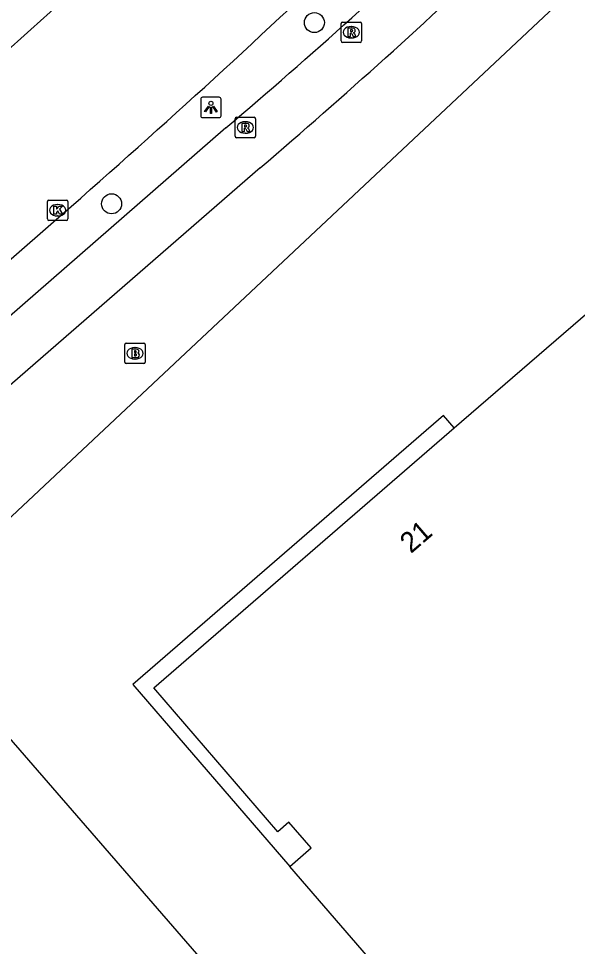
# Model space of a CAD drawing. Extents: x 156141 to 158132, y 385651 to 388399.
# Drawn here: x 156857.06 to 156884.42, y 387130.81 to 387176.19 of the extents above; entities that cross this region are included whole.
import ezdxf

# ---------------------------------------------------------------- set-up
doc = ezdxf.new("R2010")
doc.units = 0
for name, color, linetype in [('IMGEO_Berm_groen', 7, 'Continuous'), ('IMGEO_Boom', 7, 'Continuous'), ('IMGEO_Brandkraan', 7, 'Continuous'), ('IMGEO_Fietspad_gesloten', 7, 'Continuous'), ('IMGEO_Hek', 7, 'Continuous'), ('IMGEO_Kolk', 7, 'Continuous'), ('IMGEO_Lichtpunt', 7, 'Continuous'), ('IMGEO_Pand', 7, 'Continuous'), ('IMGEO_Pand_nummerreeks', 7, 'Continuous'), ('IMGEO_Pand_overbouw', 7, 'Continuous'), ('IMGEO_Rijbaan_lokaal_gesloten', 7, 'Continuous'), ('IMGEO_Rioolput', 7, 'Continuous')]:
    doc.layers.add(name, color=color, linetype=linetype)

msp = doc.modelspace()

# ---------------------------------------------------------------- linework, layer by layer
at = {"layer": 'IMGEO_Berm_groen'}
msp.add_lwpolyline([(156835.086, 387132.811), (156851.666, 387147.134), (156897.9, 387190.476)], dxfattribs=at)
at = {"layer": 'IMGEO_Boom'}
for centre in [(156871.541, 387175.993), (156861.615, 387167.132)]:
    msp.add_circle(centre, 0.489, dxfattribs=at)
at = {"layer": 'IMGEO_Brandkraan'}
for p, q in [((156862.259, 387159.392), (156862.259, 387160.244)), ((156862.334, 387160.318), (156863.186, 387160.318)), ((156862.747, 387160.098), (156862.772, 387160.098)), ((156863.26, 387160.244), (156863.26, 387159.392)), ((156862.77, 387159.538), (156862.745, 387159.538)), ((156863.186, 387159.318), (156862.334, 387159.318))]:
    msp.add_line(p, q, dxfattribs=at)
for points in [[(156862.259, 387159.392), (156862.259, 387160.244)], [(156862.334, 387160.318), (156863.186, 387160.318)], [(156862.607, 387160.018), (156862.607, 387159.618), (156862.82, 387159.618)], [(156862.838, 387160.018), (156862.607, 387160.018)], [(156862.786, 387159.937), (156862.732, 387159.937), (156862.732, 387159.861)], [(156863.26, 387160.244), (156863.26, 387159.392)], [(156862.732, 387159.861), (156862.785, 387159.861)], [(156862.794, 387159.785), (156862.732, 387159.785), (156862.732, 387159.704)], [(156862.732, 387159.704), (156862.794, 387159.704)], [(156863.186, 387159.318), (156862.334, 387159.318)]]:
    msp.add_lwpolyline(points, dxfattribs=at)
for centre, radius, start, end in [((156862.336, 387160.242), 0.0765, 91.552, 178.448), ((156862.336, 387160.242), 0.0765, 91.552, 178.448), ((156862.787, 387159.899), 0.0379, 267.8285, 90.9355), ((156862.842, 387159.873), 0.145, 59.4692, 91.5367), ((156862.867, 387159.92), 0.0922, 285.5137, 58.1501), ((156863.184, 387160.242), 0.0765, 1.552, 88.448), ((156863.184, 387160.242), 0.0765, 1.552, 88.448), ((156862.795, 387159.744), 0.0404, 269.8759, 90.5077), ((156862.826, 387159.869), 0.251, 268.6676, 293.5347), ((156862.872, 387159.728), 0.105, 301.3115, 78.989), ((156862.336, 387159.394), 0.0765, 181.552, 268.448), ((156862.336, 387159.394), 0.0765, 181.552, 268.448), ((156863.184, 387159.394), 0.0765, 271.552, 358.448), ((156863.184, 387159.394), 0.0765, 271.552, 358.448)]:
    msp.add_arc(centre, radius, start, end, dxfattribs=at)
for centre, major_axis, ratio, start_param, end_param in [((156862.746, 387159.818), (-0.387, 0.002), 0.722429, 4.712389, 7.853982), ((156862.771, 387159.818), (-0.39, 0.002), 0.717154, 1.570796, 4.712389)]:
    msp.add_ellipse(centre, major_axis=major_axis, ratio=ratio, start_param=start_param, end_param=end_param, dxfattribs=at)
at = {"layer": 'IMGEO_Fietspad_gesloten'}
for points in [[(156867.215, 387170.848), (156848.685, 387154.732), (156844.304, 387150.913), (156829.866, 387138.366)], [(156868.887, 387168.89), (156850.367, 387152.82), (156845.991, 387148.989), (156831.778, 387136.631)]]:
    msp.add_lwpolyline(points, dxfattribs=at)
for centre, radius, start, end in [((156681.954, 387366.12), 254.269, 311.57796, 315.71718), ((156689.938, 387358.352), 245.761, 311.36138, 315.69566), ((156670.95, 387401.965), 303.208, 310.33796, 313.42642), ((156664.294, 387408.483), 315.061, 310.4947, 313.46565)]:
    msp.add_arc(centre, radius, start, end, dxfattribs=at)
at = {"layer": 'IMGEO_Hek'}
for points in [[(156897.9, 387190.476), (156851.666, 387147.134)], [(156851.443, 387146.941), (156921.519, 387066.268)]]:
    msp.add_lwpolyline(points, dxfattribs=at)
at = {"layer": 'IMGEO_Kolk'}
for p, q in [((156858.474, 387166.391), (156858.474, 387167.243)), ((156858.549, 387167.317), (156859.401, 387167.317)), ((156859.475, 387167.243), (156859.475, 387166.391)), ((156858.962, 387167.097), (156858.987, 387167.097)), ((156859.401, 387166.317), (156858.549, 387166.317)), ((156858.985, 387166.537), (156858.96, 387166.537))]:
    msp.add_line(p, q, dxfattribs=at)
for points in [[(156858.474, 387166.391), (156858.474, 387167.243)], [(156858.549, 387167.317), (156859.401, 387167.317)], [(156859.475, 387167.243), (156859.475, 387166.391)], [(156858.795, 387167.017), (156858.918, 387167.017), (156858.918, 387166.866), (156859.048, 387167.017), (156859.212, 387167.017), (156859.066, 387166.866), (156859.219, 387166.617), (156859.067, 387166.617), (156858.982, 387166.781), (156858.918, 387166.714), (156858.918, 387166.617), (156858.795, 387166.617), (156858.795, 387167.017)], [(156859.401, 387166.317), (156858.549, 387166.317)]]:
    msp.add_lwpolyline(points, dxfattribs=at)
for centre, start, end in [((156858.551, 387167.241), 91.552, 178.448), ((156858.551, 387167.241), 91.552, 178.448), ((156859.399, 387167.241), 1.552, 88.448), ((156859.399, 387167.241), 1.552, 88.448), ((156858.551, 387166.393), 181.552, 268.448), ((156858.551, 387166.393), 181.552, 268.448), ((156859.399, 387166.393), 271.552, 358.448), ((156859.399, 387166.393), 271.552, 358.448)]:
    msp.add_arc(centre, 0.0765, start, end, dxfattribs=at)
for centre, major_axis, ratio, start_param, end_param in [((156858.961, 387166.817), (-0.387, 0.002), 0.722429, 4.712389, 7.853982), ((156858.986, 387166.817), (-0.39, 0.002), 0.717154, 1.570796, 4.712389)]:
    msp.add_ellipse(centre, major_axis=major_axis, ratio=ratio, start_param=start_param, end_param=end_param, dxfattribs=at)
at = {"layer": 'IMGEO_Lichtpunt'}
for p, q in [((156865.979, 387172.247), (156865.979, 387171.44)), ((156865.979, 387172.247), (156865.979, 387171.44)), ((156866.881, 387172.342), (156866.073, 387172.342)), ((156866.881, 387172.342), (156866.073, 387172.342)), ((156866.975, 387171.44), (156866.975, 387172.247)), ((156866.975, 387171.44), (156866.975, 387172.247)), ((156866.073, 387171.346), (156866.881, 387171.346)), ((156866.073, 387171.346), (156866.881, 387171.346))]:
    msp.add_line(p, q, dxfattribs=at)
for points in [[(156866.353, 387171.911), (156866.392, 387171.883), (156866.204, 387171.621), (156866.166, 387171.648), (156866.353, 387171.911)], [(156866.455, 387171.863), (156866.502, 387171.863), (156866.502, 387171.541), (156866.455, 387171.541), (156866.455, 387171.863)], [(156866.565, 387171.883), (156866.603, 387171.91), (156866.79, 387171.648), (156866.751, 387171.62), (156866.565, 387171.883)]]:
    msp.add_lwpolyline(points, dxfattribs=at)
msp.add_circle((156866.478, 387172.045), 0.0994, dxfattribs=at)
for centre, start, end in [((156866.073, 387172.247), 90, 180), ((156866.073, 387172.247), 90, 180), ((156866.881, 387172.247), 0, 90), ((156866.881, 387172.247), 0, 90), ((156866.073, 387171.44), 180, 270), ((156866.073, 387171.44), 180, 270), ((156866.881, 387171.44), 270, 0), ((156866.881, 387171.44), 270, 360)]:
    msp.add_arc(centre, 0.0946, start, end, dxfattribs=at)
at = {"layer": 'IMGEO_Pand'}
msp.add_lwpolyline([(156979.256, 387124.2), (156922.158, 387074.828), (156870.339, 387134.727), (156871.378, 387135.632), (156870.293, 387136.888), (156869.755, 387136.424), (156863.68, 387143.456), (156878.391, 387156.169), (156886.227, 387162.941), (156886.88, 387162.207), (156901.989, 387175.258), (156917.15, 387157.704), (156919.204, 387159.476), (156928.506, 387167.5), (156933.046, 387162.246), (156940.475, 387168.686), (156940.672, 387168.856), (156979.256, 387124.2)], dxfattribs=at)
at = {"layer": 'IMGEO_Pand_overbouw'}
msp.add_lwpolyline([(156878.391, 387156.169), (156877.865, 387156.778), (156862.657, 387143.632), (156870.339, 387134.727), (156871.378, 387135.632), (156870.293, 387136.888), (156869.755, 387136.424), (156863.68, 387143.456)], close=True, dxfattribs=at)
at = {"layer": 'IMGEO_Rijbaan_lokaal_gesloten'}
msp.add_lwpolyline([(156830.142, 387141.264), (156842.939, 387152.459), (156847.329, 387156.278), (156859.158, 387166.587)], dxfattribs=at)
for centre, radius, start, end in [((156557.245, 387511.861), 450.874, 310.96502, 316.18995), ((156564.582, 387503.841), 447.79, 311.13577, 316.26653)]:
    msp.add_arc(centre, radius, start, end, dxfattribs=at)
at = {"layer": 'IMGEO_Rioolput'}
for p, q in [((156872.849, 387175.094), (156872.849, 387175.946)), ((156872.924, 387176.02), (156873.776, 387176.02)), ((156873.85, 387175.946), (156873.85, 387175.094)), ((156873.337, 387175.8), (156873.362, 387175.8)), ((156873.776, 387175.02), (156872.924, 387175.02)), ((156873.36, 387175.24), (156873.335, 387175.24)), ((156867.66, 387170.438), (156867.66, 387171.29)), ((156867.735, 387171.364), (156868.587, 387171.364)), ((156868.661, 387171.29), (156868.661, 387170.438)), ((156868.148, 387171.144), (156868.173, 387171.144)), ((156868.587, 387170.364), (156867.735, 387170.364)), ((156868.171, 387170.584), (156868.146, 387170.584))]:
    msp.add_line(p, q, dxfattribs=at)
for points in [[(156872.849, 387175.094), (156872.849, 387175.946)], [(156872.924, 387176.02), (156873.776, 387176.02)], [(156873.85, 387175.946), (156873.85, 387175.094)], [(156873.438, 387175.718), (156873.186, 387175.72), (156873.186, 387175.32)], [(156873.186, 387175.32), (156873.31, 387175.32), (156873.31, 387175.482), (156873.321, 387175.482)], [(156873.364, 387175.639), (156873.31, 387175.639), (156873.31, 387175.558)], [(156873.31, 387175.558), (156873.362, 387175.558)], [(156873.368, 387175.453), (156873.439, 387175.32), (156873.579, 387175.32), (156873.514, 387175.446)], [(156873.776, 387175.02), (156872.924, 387175.02)], [(156867.66, 387170.438), (156867.66, 387171.29)], [(156867.735, 387171.364), (156868.587, 387171.364)], [(156868.661, 387171.29), (156868.661, 387170.438)], [(156868.249, 387171.062), (156867.997, 387171.064), (156867.997, 387170.664)], [(156867.997, 387170.664), (156868.121, 387170.664), (156868.121, 387170.826), (156868.132, 387170.826)], [(156868.175, 387170.983), (156868.121, 387170.983), (156868.121, 387170.902)], [(156868.121, 387170.902), (156868.173, 387170.902)], [(156868.587, 387170.364), (156867.735, 387170.364)], [(156868.179, 387170.797), (156868.25, 387170.664), (156868.39, 387170.664), (156868.325, 387170.79)]]:
    msp.add_lwpolyline(points, dxfattribs=at)
for centre, radius, start, end in [((156872.926, 387175.944), 0.0765, 91.552, 178.448), ((156872.926, 387175.944), 0.0765, 91.552, 178.448), ((156873.774, 387175.944), 0.0765, 1.552, 88.448), ((156873.774, 387175.944), 0.0765, 1.552, 88.448), ((156873.32, 387175.429), 0.0533, 26.0293, 88.6989), ((156873.346, 387175.747), 0.19, 274.7715, 282.9687), ((156873.37, 387175.543), 0.0964, 77.0061, 93.1865), ((156873.384, 387175.6), 0.0378, 276.6634, 79.6772), ((156873.437, 387175.608), 0.109, 350.3612, 89.416), ((156873.435, 387175.608), 0.112, 277.5842, 350.9817), ((156873.419, 387175.393), 0.108, 29.5134, 73.7905), ((156872.926, 387175.096), 0.0765, 181.552, 268.448), ((156872.926, 387175.096), 0.0765, 181.552, 268.448), ((156873.774, 387175.096), 0.0765, 271.552, 358.448), ((156873.774, 387175.096), 0.0765, 271.552, 358.448), ((156867.737, 387171.288), 0.0765, 91.552, 178.448), ((156867.737, 387171.288), 0.0765, 91.552, 178.448), ((156868.585, 387171.288), 0.0765, 1.552, 88.448), ((156868.585, 387171.288), 0.0765, 1.552, 88.448), ((156868.131, 387170.773), 0.0533, 26.0293, 88.6989), ((156868.157, 387171.091), 0.19, 274.7715, 282.9687), ((156868.181, 387170.887), 0.0964, 77.0061, 93.1865), ((156868.195, 387170.944), 0.0378, 276.6634, 79.6772), ((156868.248, 387170.952), 0.109, 350.3612, 89.416), ((156868.246, 387170.952), 0.112, 277.5842, 350.9817), ((156868.23, 387170.737), 0.108, 29.5134, 73.7905), ((156867.737, 387170.44), 0.0765, 181.552, 268.448), ((156867.737, 387170.44), 0.0765, 181.552, 268.448), ((156868.585, 387170.44), 0.0765, 271.552, 358.448), ((156868.585, 387170.44), 0.0765, 271.552, 358.448)]:
    msp.add_arc(centre, radius, start, end, dxfattribs=at)
for centre, major_axis, ratio, start_param, end_param in [((156873.336, 387175.52), (-0.387, 0.002), 0.722429, 4.712389, 7.853982), ((156873.361, 387175.52), (-0.39, 0.002), 0.717154, 1.570796, 4.712389), ((156868.147, 387170.864), (-0.387, 0.002), 0.722429, 4.712389, 7.853982), ((156868.172, 387170.864), (-0.39, 0.002), 0.717154, 1.570796, 4.712389)]:
    msp.add_ellipse(centre, major_axis=major_axis, ratio=ratio, start_param=start_param, end_param=end_param, dxfattribs=at)

# ---------------------------------------------------------------- texts
at = {"layer": 'IMGEO_Pand_nummerreeks'}
msp.add_text('21', height=1, rotation=40.8334, dxfattribs=at).set_placement((156876.269, 387150))

doc.saveas('drawing.dxf')
